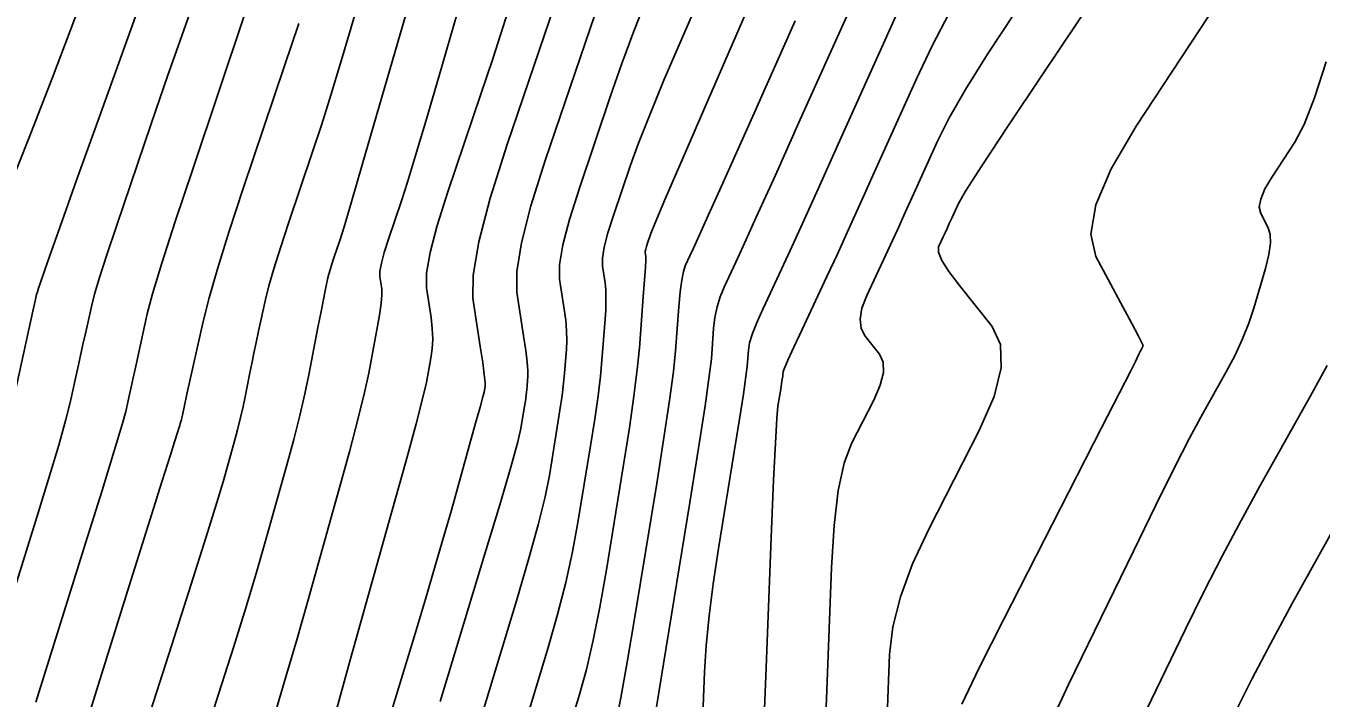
# Model space of a CAD drawing. Extents: x 2082232 to 2083549, y 592624 to 593832.
# Drawn here: x 2083014.4 to 2083043.8, y 593593.4 to 593608.66 of the extents above; entities that cross this region are included whole.
import ezdxf

# ---------------------------------------------------------------- set-up
doc = ezdxf.new("R2010")
doc.units = 0
doc.layers.add('DT_X_Contour_Major', color=7, linetype='Continuous')
doc.layers.add('DT_X_Contour_Minor', color=7, linetype='Continuous')

msp = doc.modelspace()

# ---------------------------------------------------------------- linework, layer by layer
at = {"layer": 'DT_X_Contour_Major'}
for points in [[(2083017.6, 593610.883), (2083016.058, 593606.581), (2083015.548, 593605.156), (2083015.172, 593604.104), (2083014.93, 593603.426), (2083014.824, 593603.123), (2083014.72, 593602.814), (2083014.685, 593602.709), (2083014.658, 593602.625), (2083014.639, 593602.564), (2083014.628, 593602.524), (2083014.611, 593602.446), (2083014.553, 593602.18), (2083014.144, 593600.315)], [(2083023.321, 593609.963), (2083022.357, 593606.625), (2083022.033, 593605.51), (2083021.788, 593604.669), (2083021.619, 593604.102), (2083021.528, 593603.809), (2083021.388, 593603.394), (2083021.34, 593603.249), (2083021.302, 593603.125), (2083021.272, 593603.023), (2083021.252, 593602.943), (2083021.211, 593602.758), (2083021.188, 593602.646), (2083021.15, 593602.452), (2083021.096, 593602.174), (2083021.027, 593601.813), (2083020.822, 593600.738), (2083020.732, 593600.306), (2083020.617, 593599.817), (2083020.477, 593599.269), (2083020.312, 593598.663), (2083019.839, 593596.971), (2083019.639, 593596.279), (2083019.396, 593595.471), (2083019.109, 593594.547), (2083018.778, 593593.508), (2083017.837, 593590.583)], [(2083028.472, 593609.233), (2083028.198, 593608.538), (2083027.929, 593607.81), (2083027.663, 593607.05), (2083026.961, 593604.98), (2083026.736, 593604.268), (2083026.586, 593603.687), (2083026.512, 593603.235), (2083026.514, 593602.913), (2083026.619, 593602.226), (2083026.652, 593601.976), (2083026.671, 593601.74), (2083026.676, 593601.519), (2083026.668, 593601.311), (2083026.627, 593600.778), (2083026.605, 593600.551), (2083026.57, 593600.271), (2083026.522, 593599.938), (2083026.461, 593599.553), (2083026.282, 593598.453), (2083026.184, 593597.966), (2083026.027, 593597.329), (2083025.81, 593596.542), (2083025.534, 593595.606), (2083024.716, 593592.91)], [(2083034.138, 593608.87), (2083032.836, 593605.973), (2083032.39, 593604.98), (2083032.026, 593604.177), (2083031.746, 593603.561), (2083031.548, 593603.134), (2083031.133, 593602.247), (2083030.995, 593601.939), (2083030.894, 593601.678), (2083030.828, 593601.465), (2083030.799, 593601.3), (2083030.771, 593600.924), (2083030.744, 593600.698), (2083030.687, 593600.3), (2083030.599, 593599.732), (2083030.479, 593598.992), (2083030.12, 593596.791), (2083029.999, 593595.996), (2083029.906, 593595.264), (2083029.841, 593594.593), (2083029.805, 593593.984), (2083029.745, 593592.443)], [(2083043.915, 593607.845), (2083043.652, 593607.029), (2083043.416, 593606.421), (2083043.208, 593606.022), (2083042.689, 593605.234), (2083042.527, 593604.96), (2083042.43, 593604.729), (2083042.397, 593604.543), (2083042.43, 593604.399), (2083042.603, 593604.075), (2083042.648, 593603.927), (2083042.652, 593603.724), (2083042.615, 593603.467), (2083042.537, 593603.155), (2083042.276, 593602.253), (2083042.163, 593601.909), (2083042.021, 593601.553), (2083041.849, 593601.185), (2083041.648, 593600.806), (2083041.073, 593599.778), (2083040.816, 593599.299), (2083040.474, 593598.632), (2083040.049, 593597.777), (2083039.539, 593596.734), (2083038.068, 593593.703), (2083037.583, 593592.661)]]:
    msp.add_lwpolyline(points, dxfattribs=at)
at = {"layer": 'DT_X_Contour_Minor'}
for points in [[(2083017.907, 593624.988), (2083017.86, 593624.752), (2083017.877, 593624.425), (2083017.881, 593624.154), (2083017.88, 593623.585), (2083017.873, 593622.719), (2083017.861, 593621.555), (2083017.822, 593618.054), (2083017.81, 593616.895), (2083017.802, 593616.046), (2083017.799, 593615.505), (2083017.8, 593615.273), (2083017.808, 593615.067), (2083017.735, 593614.8), (2083017.511, 593614.156), (2083017.135, 593613.133), (2083016.607, 593611.732), (2083014.997, 593607.492), (2083014.457, 593606.089), (2083014.044, 593605.061)], [(2083030.434, 593611.011), (2083029.28, 593608.353), (2083028.883, 593607.427), (2083028.558, 593606.643), (2083028.305, 593606), (2083028.123, 593605.5), (2083027.734, 593604.353), (2083027.61, 593603.96), (2083027.527, 593603.637), (2083027.486, 593603.387), (2083027.487, 593603.209), (2083027.545, 593602.829), (2083027.561, 593602.665), (2083027.566, 593602.457), (2083027.559, 593602.205), (2083027.54, 593601.91), (2083027.475, 593601.064), (2083027.441, 593600.705), (2083027.385, 593600.262), (2083027.31, 593599.735), (2083027.213, 593599.124), (2083026.929, 593597.383), (2083026.806, 593596.716), (2083026.652, 593596.02), (2083026.467, 593595.296), (2083026.25, 593594.543), (2083025.63, 593592.497)], [(2083039.867, 593611.131), (2083037.474, 593607.559), (2083036.681, 593606.371), (2083036.099, 593605.486), (2083035.727, 593604.906), (2083035.566, 593604.628), (2083035.415, 593604.293), (2083035.361, 593604.173), (2083035.311, 593604.062), (2083035.264, 593603.961), (2083035.222, 593603.87), (2083035.114, 593603.641), (2083035.114, 593603.522), (2083035.193, 593603.337), (2083035.352, 593603.086), (2083035.591, 593602.77), (2083036.334, 593601.838), (2083036.525, 593601.428), (2083036.539, 593600.897), (2083036.377, 593600.245), (2083036.039, 593599.472), (2083034.902, 593597.249), (2083034.526, 593596.445), (2083034.25, 593595.7), (2083034.076, 593595.014), (2083034.002, 593594.387), (2083033.94, 593592.793)], [(2083022.394, 593610.761), (2083021.77, 593608.602), (2083021.54, 593607.818), (2083021.318, 593607.087), (2083021.104, 593606.409), (2083020.898, 593605.782), (2083020.359, 593604.182), (2083020.175, 593603.624), (2083020.026, 593603.148), (2083019.913, 593602.756), (2083019.836, 593602.447), (2083019.678, 593601.732), (2083019.621, 593601.472), (2083019.569, 593601.228), (2083019.522, 593600.999), (2083019.48, 593600.785), (2083019.376, 593600.236), (2083019.33, 593600.016), (2083019.271, 593599.766), (2083019.2, 593599.486), (2083019.116, 593599.176), (2083018.874, 593598.312), (2083018.733, 593597.838), (2083018.492, 593597.062), (2083018.151, 593595.986), (2083017.71, 593594.609), (2083016.4, 593590.536)], [(2083024.602, 593610.391), (2083023.769, 593607.507), (2083023.481, 593606.52), (2083023.244, 593605.721), (2083023.058, 593605.111), (2083022.922, 593604.689), (2083022.626, 593603.816), (2083022.53, 593603.517), (2083022.467, 593603.274), (2083022.435, 593603.089), (2083022.434, 593602.96), (2083022.475, 593602.692), (2083022.48, 593602.558), (2083022.463, 593602.358), (2083022.425, 593602.09), (2083022.366, 593601.756), (2083022.179, 593600.775), (2083022.084, 593600.336), (2083021.941, 593599.751), (2083021.75, 593599.023), (2083021.509, 593598.15), (2083020.804, 593595.63), (2083020.546, 593594.72), (2083020.3, 593593.88), (2083020.067, 593593.109)], [(2083031.369, 593610.403), (2083029.809, 593606.81), (2083029.294, 593605.621), (2083028.918, 593604.748), (2083028.681, 593604.191), (2083028.583, 593603.949), (2083028.507, 593603.727), (2083028.483, 593603.651), (2083028.467, 593603.588), (2083028.459, 593603.54), (2083028.459, 593603.505), (2083028.471, 593603.432), (2083028.47, 593603.353), (2083028.46, 593603.173), (2083028.441, 593602.892), (2083028.413, 593602.508), (2083028.324, 593601.351), (2083028.276, 593600.86), (2083028.201, 593600.254), (2083028.097, 593599.532), (2083027.965, 593598.696), (2083027.576, 593596.313), (2083027.428, 593595.465), (2083027.277, 593594.711), (2083027.124, 593594.049), (2083026.967, 593593.479), (2083026.544, 593592.084)], [(2083033.663, 593610.284), (2083031.977, 593606.532), (2083031.411, 593605.275), (2083030.979, 593604.316), (2083030.68, 593603.656), (2083030.514, 593603.295), (2083030.249, 593602.729), (2083030.159, 593602.511), (2083030.09, 593602.282), (2083030.04, 593602.042), (2083030.01, 593601.79), (2083029.958, 593601.104), (2083029.912, 593600.707), (2083029.816, 593600.031), (2083029.668, 593599.075), (2083029.469, 593597.839), (2083028.87, 593594.172), (2083028.672, 593592.965)], [(2083026.534, 593609.531), (2083025.326, 593605.967), (2083024.937, 593604.746), (2083024.677, 593603.757), (2083024.547, 593603), (2083024.545, 593602.475), (2083024.713, 593601.382), (2083024.767, 593601.018), (2083024.803, 593600.745), (2083024.821, 593600.562), (2083024.821, 593600.471), (2083024.797, 593600.348), (2083024.77, 593600.238), (2083024.707, 593600.001), (2083024.606, 593599.637), (2083024.469, 593599.146), (2083024.055, 593597.667), (2083023.886, 593597.073), (2083023.69, 593596.399), (2083023.466, 593595.645), (2083023.215, 593594.812), (2083022.509, 593592.483)], [(2083027.553, 593609.62), (2083027.204, 593608.6), (2083026.189, 593605.606), (2083025.863, 593604.577), (2083025.646, 593603.736), (2083025.539, 593603.082), (2083025.541, 593602.616), (2083025.694, 593601.624), (2083025.743, 593601.288), (2083025.776, 593601.024), (2083025.794, 593600.832), (2083025.795, 593600.713), (2083025.778, 593600.491), (2083025.769, 593600.396), (2083025.755, 593600.28), (2083025.735, 593600.141), (2083025.709, 593599.981), (2083025.635, 593599.523), (2083025.563, 593599.216), (2083025.402, 593598.638), (2083025.154, 593597.789), (2083024.817, 593596.67), (2083023.802, 593593.322)], [(2083025.445, 593609.323), (2083025.235, 593608.648), (2083024.996, 593607.911), (2083024.728, 593607.11), (2083023.976, 593604.891), (2083023.734, 593604.131), (2083023.572, 593603.516), (2083023.491, 593603.044), (2083023.49, 593602.717), (2083023.594, 593602.037), (2083023.623, 593601.788), (2083023.633, 593601.551), (2083023.623, 593601.326), (2083023.593, 593601.113), (2083023.488, 593600.561), (2083023.41, 593600.224), (2083023.253, 593599.623), (2083023.019, 593598.761), (2083022.706, 593597.637), (2083021.769, 593594.29), (2083021.452, 593593.162)], [(2083018.198, 593609.183), (2083017.895, 593608.333), (2083017.61, 593607.522), (2083017.343, 593606.75), (2083017.093, 593606.016), (2083016.451, 593604.111), (2083016.236, 593603.463), (2083016.07, 593602.949), (2083015.955, 593602.569), (2083015.89, 593602.322), (2083015.784, 593601.842), (2083015.741, 593601.648), (2083015.691, 593601.425), (2083015.636, 593601.174), (2083015.575, 593600.895), (2083015.403, 593600.111), (2083015.306, 593599.722), (2083015.141, 593599.141), (2083014.91, 593598.369), (2083014.612, 593597.407), (2083013.728, 593594.584)], [(2083035.36, 593608.948), (2083034.973, 593608.212), (2083034.614, 593607.456), (2083033.696, 593605.413), (2083033.368, 593604.686), (2083033.073, 593604.037), (2083032.812, 593603.466), (2083032.583, 593602.974), (2083032.017, 593601.765), (2083031.831, 593601.366), (2083031.697, 593601.073), (2083031.616, 593600.888), (2083031.588, 593600.81), (2083031.583, 593600.745), (2083031.579, 593600.705), (2083031.569, 593600.636), (2083031.553, 593600.538), (2083031.533, 593600.409), (2083031.47, 593600.026), (2083031.444, 593599.744), (2083031.411, 593599.185), (2083031.371, 593598.349), (2083031.326, 593597.235), (2083031.195, 593593.895), (2083031.153, 593592.783)], [(2083036.846, 593608.958), (2083036.228, 593608.017), (2083035.729, 593607.217), (2083035.35, 593606.559), (2083035.09, 593606.042), (2083034.556, 593604.853), (2083034.362, 593604.425), (2083034.184, 593604.032), (2083034.019, 593603.673), (2083033.869, 593603.351), (2083033.487, 593602.536), (2083033.378, 593602.25), (2083033.334, 593602.001), (2083033.358, 593601.79), (2083033.447, 593601.617), (2083033.775, 593601.206), (2083033.859, 593601.025), (2083033.865, 593600.791), (2083033.794, 593600.503), (2083033.645, 593600.162), (2083033.143, 593599.181), (2083032.973, 593598.729), (2083032.84, 593598.108), (2083032.744, 593597.319), (2083032.685, 593596.36), (2083032.577, 593593.579), (2083032.542, 593592.641)], [(2083041.445, 593609.174), (2083039.606, 593606.382), (2083039.032, 593605.413), (2083038.688, 593604.597), (2083038.573, 593603.935), (2083038.689, 593603.428), (2083039.303, 593602.28), (2083039.504, 593601.902), (2083039.648, 593601.631), (2083039.733, 593601.466), (2083039.761, 593601.407), (2083039.756, 593601.392), (2083039.754, 593601.386), (2083039.752, 593601.38), (2083039.749, 593601.373), (2083039.745, 593601.367), (2083039.736, 593601.349), (2083039.729, 593601.336), (2083039.715, 593601.308), (2083039.694, 593601.266), (2083039.667, 593601.209), (2083039.585, 593601.04), (2083039.479, 593600.831), (2083039.224, 593600.33), (2083038.819, 593599.538), (2083038.265, 593598.455), (2083036.589, 593595.177), (2083036.038, 593594.083), (2083035.642, 593593.257)], [(2083019.362, 593608.909), (2083018.183, 593605.408), (2083017.787, 593604.218), (2083017.483, 593603.273), (2083017.271, 593602.574), (2083017.151, 593602.121), (2083016.888, 593600.931), (2083016.83, 593600.671), (2083016.783, 593600.457), (2083016.746, 593600.29), (2083016.662, 593599.907), (2083016.582, 593599.612), (2083016.403, 593599.015), (2083016.127, 593598.115), (2083015.752, 593596.913), (2083014.622, 593593.305)], [(2083020.589, 593608.715), (2083020.268, 593607.755), (2083019.33, 593604.971), (2083019.009, 593603.999), (2083018.751, 593603.171), (2083018.554, 593602.488), (2083018.42, 593601.95), (2083018.053, 593600.298), (2083017.988, 593600.004), (2083017.948, 593599.824), (2083017.934, 593599.758), (2083017.93, 593599.734), (2083017.928, 593599.725), (2083017.925, 593599.715), (2083017.922, 593599.703), (2083017.919, 593599.69), (2083017.908, 593599.653), (2083017.901, 593599.63), (2083017.889, 593599.589), (2083017.87, 593599.529), (2083017.844, 593599.45), (2083017.769, 593599.217), (2083017.684, 593598.947), (2083017.485, 593598.312), (2083017.172, 593597.313), (2083016.744, 593595.948), (2083015.453, 593591.823)], [(2083031.861, 593608.777), (2083031.539, 593608.044), (2083031.229, 593607.344), (2083030.93, 593606.676), (2083030.15, 593604.94), (2083029.889, 593604.359), (2083029.69, 593603.918), (2083029.553, 593603.616), (2083029.479, 593603.455), (2083029.365, 593603.211), (2083029.324, 593603.084), (2083029.286, 593602.886), (2083029.252, 593602.619), (2083029.222, 593602.28), (2083029.145, 593601.284), (2083029.097, 593600.815), (2083029.009, 593600.156), (2083028.883, 593599.307), (2083028.717, 593598.268), (2083028.223, 593595.243), (2083028.05, 593594.215), (2083027.903, 593593.401), (2083027.78, 593592.802)], [(2083043.937, 593600.953), (2083043.551, 593600.245), (2083042.411, 593598.207), (2083041.985, 593597.431), (2083041.562, 593596.632), (2083041.142, 593595.81), (2083040.724, 593594.965), (2083039.615, 593592.678)], [(2083045.454, 593599.683), (2083043.749, 593596.636), (2083043.155, 593595.564), (2083042.65, 593594.633), (2083042.235, 593593.843), (2083041.91, 593593.195)]]:
    msp.add_lwpolyline(points, dxfattribs=at)

doc.saveas('drawing.dxf')
